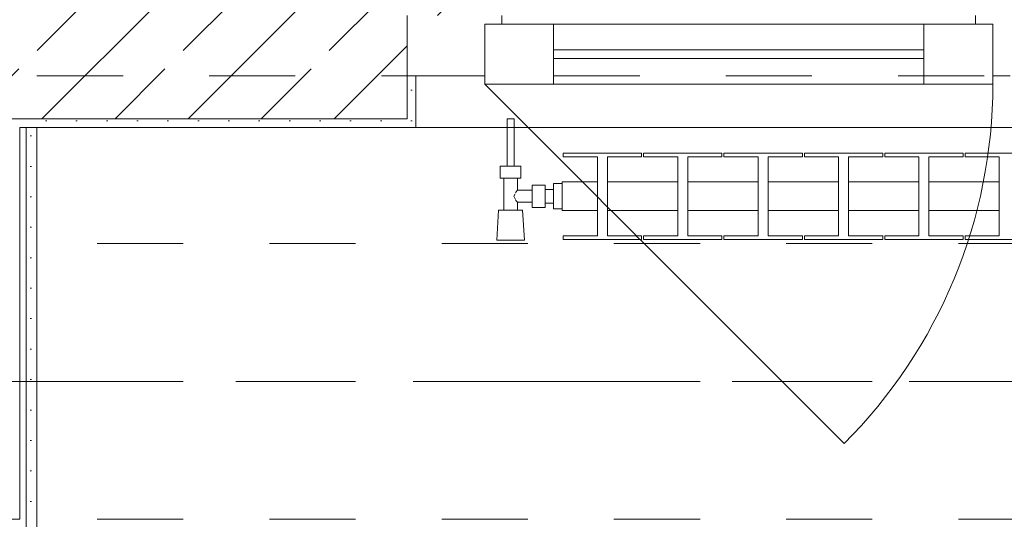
# Model space of a CAD drawing. Header units: metres. Extents: x -4 to 99, y -11 to 17.
# Tile 303 of 656: x 18.69 to 19.833, y 12.99 to 13.57. Entities that reach past the tile are written whole.
import ezdxf

# ---------------------------------------------------------------- set-up
doc = ezdxf.new("R2010")
doc.units = ezdxf.units.M
doc.header["$MEASUREMENT"] = 0
for name, pattern in [('Achse', [0.2, 0.1, -0.05, 0, -0.05]), ('Strichlinie doppelt', [0.546806, 0.264583, -0.105833, 0.070556, -0.105833]), ('Strichlinie eng', [0.115, 0.075, -0.04]), ('Untersicht', [0.1, 0.075, -0.025]), ('Wipeout_Contour', [1, 0, -1])]:
    doc.linetypes.add(name, pattern=pattern)
for name, color, linetype in [('152 - Bemaßung_ Beschriftung.Ausbau', 7, 'Continuous'), ('451 - Universal.Achsen Raster', 7, 'Continuous'), ('604 - Struktur.Wand Aussen', 7, 'Continuous'), ('608 - Struktur.Träger', 7, 'Continuous'), ('650 - Abdeckung.Fußboden Aufbau', 7, 'Continuous'), ('801 - HKLSE.Heizung_ Klima_ Lüftung', 7, 'Continuous'), ('Neubau_606 - Struktur.Wand Innen Ausbau', 7, 'Continuous'), ('Neubau_653 - Abdeckung.TB Verkofferung', 7, 'Continuous')]:
    doc.layers.add(name, color=color, linetype=linetype)
doc.styles.add('ERSTELLTER_STIL_2', font='txt')
doc.dimstyles.new('ERSTELLTER_STIL__2', dxfattribs={"dimtxt": 0.1, "dimasz": 0.0532, "dimexe": 0.18, "dimexo": 0.0625, "dimgap": 0, "dimtad": 1, "dimtih": 1, "dimtoh": 1, "dimzin": 0, "dimdsep": 46, "dimtxsty": 'ERSTELLTER_STIL_2', "dimblk": 'ARROWHEAD_2', "dimblk1": 'ARROWHEAD_2', "dimblk2": 'ARROWHEAD_2', "dimcen": 0.09, "dimse1": 1, "dimse2": 1, "dimclrd": 7, "dimclre": 7, "dimclrt": 7, "dimazin": 0, "dimtfac": 1, "dimtdec": 4, "dimtmove": 0, "dimatfit": 3, "dimfxl": 1, "dimtolj": 1, "dimtzin": 0, "dimarcsym": 0})
pattern_1 = [(45, (0, 0), (-0.01767767, 0.01767767), [0, -0.025])]

# ---------------------------------------------------------------- blocks, each defined once
blk = doc.blocks.new('*D273')
at = {"layer": '152 - Bemaßung_ Beschriftung.Ausbau', "color": 7, "linetype": 'Continuous', "lineweight": 5}
for p, q in [((18.6, 15.3025), (18.6, 15.4075)), ((25.65, 15.3025), (25.65, 15.4075)), ((18.6202, 15.39), (18.5798, 15.32)), ((25.6702, 15.39), (25.6298, 15.32)), ((18.48, 15.355), (18.6, 15.355)), ((18.6, 15.355), (25.65, 15.355))]:
    blk.add_line(p, q, dxfattribs=at)
at = {"layer": '152 - Bemaßung_ Beschriftung.Ausbau', "color": 7, "lineweight": 5, "char_height": 0.1, "attachment_point": 7, "style": 'ERSTELLTER_STIL_2'}
for s, insert in [('\\A1;{\\pql;\\fArial|b0|i0|c0|p38;7,05}', (21.9161, 15.375)), ('\\A1;{\\pql;\\fArial|b0|i0|c0|p38;17}', (25.478, 15.375))]:
    blk.add_mtext(s, dxfattribs=dict(at, insert=insert))
blk = doc.blocks.new('ARROWHEAD_2')
at = {"color": 0, "linetype": 'Continuous', "lineweight": 0}
for p, q in [((-0.378, -0.655), (0.378, 0.655)), ((0, 0), (-1, 0))]:
    blk.add_line(p, q, dxfattribs=at)
blk = doc.blocks.new('*D309')
at = {"layer": '152 - Bemaßung_ Beschriftung.Ausbau', "color": 7, "linetype": 'Continuous', "lineweight": 5}
for p, q in [((18.38, 15.8025), (18.38, 15.9075)), ((18.4002, 15.89), (18.3598, 15.82)), ((18.7002, 15.89), (18.6598, 15.82)), ((15.08, 15.855), (18.38, 15.855)), ((18.38, 15.855), (18.68, 15.855))]:
    blk.add_line(p, q, dxfattribs=at)
at = {"layer": '152 - Bemaßung_ Beschriftung.Ausbau', "color": 7, "lineweight": 5, "insert": (18.4541, 15.875), "char_height": 0.1, "attachment_point": 7, "style": 'ERSTELLTER_STIL_2'}
blk.add_mtext('\\A1;{\\pql;\\fArial|b0|i0|c0|p38;30}', dxfattribs=at)
blk = doc.blocks.new('*D310')
at = {"layer": '152 - Bemaßung_ Beschriftung.Ausbau', "color": 7, "linetype": 'Continuous', "lineweight": 5}
for p, q in [((18.68, 15.8025), (18.68, 15.9075)), ((18.7002, 15.89), (18.6598, 15.82)), ((22.0002, 15.89), (21.9598, 15.82)), ((18.38, 15.855), (18.68, 15.855)), ((18.68, 15.855), (21.98, 15.855))]:
    blk.add_line(p, q, dxfattribs=at)
at = {"layer": '152 - Bemaßung_ Beschriftung.Ausbau', "color": 7, "lineweight": 5, "insert": (20.197, 15.875), "char_height": 0.1, "attachment_point": 7, "style": 'ERSTELLTER_STIL_2'}
blk.add_mtext('\\A1;{\\pql;\\fArial|b0|i0|c0|p38;3,30}', dxfattribs=at)
blk = doc.blocks.new('*D311')
at = {"layer": '152 - Bemaßung_ Beschriftung.Ausbau', "color": 7, "linetype": 'Continuous', "lineweight": 5}
for p, q in [((21.98, 15.8025), (21.98, 15.9075)), ((22.0002, 15.89), (21.9598, 15.82)), ((22.3002, 15.89), (22.2598, 15.82)), ((18.68, 15.855), (21.98, 15.855)), ((21.98, 15.855), (22.28, 15.855))]:
    blk.add_line(p, q, dxfattribs=at)
at = {"layer": '152 - Bemaßung_ Beschriftung.Ausbau', "color": 7, "lineweight": 5, "insert": (22.0541, 15.875), "char_height": 0.1, "attachment_point": 7, "style": 'ERSTELLTER_STIL_2'}
blk.add_mtext('\\A1;{\\pql;\\fArial|b0|i0|c0|p38;30}', dxfattribs=at)

msp = doc.modelspace()

# ---------------------------------------------------------------- hatches: boundary and pattern name
at = {"layer": '604 - Struktur.Wand Aussen', "linetype": 'Continuous', "lineweight": 0, "true_color": 0x000000}
h = msp.add_hatch(dxfattribs=at)
h.set_pattern_fill('Beton__Stahlbeton_0001', color=18, style=0, pattern_type=2)
h.set_pattern_definition([(45, (0, 0), (-0.0848528, 0.0848528), []), (45, (-0.04243, 0.04243), (-0.0848528, 0.0848528), [0.09, -0.03])])
h.paths.add_polyline_path([(17.88, 13.695), (17.88, 13.575), (17.94, 13.575), (17.94, 13.505), (17.94, 13.455), (19.14, 13.455), (19.14, 13.505), (19.14, 13.575), (19.2, 13.575), (19.2, 13.695)])
h = msp.add_hatch(dxfattribs=at)
h.set_pattern_fill('Gips_0001', color=18, style=0, pattern_type=2)
h.set_pattern_definition(pattern_1)
h.paths.add_polyline_path([(19.14, 13.445), (19.15, 13.445), (19.15, 13.505), (19.14, 13.505)])
h = msp.add_hatch(dxfattribs=at)
h.set_pattern_fill('Gips_0001', color=18, style=0, pattern_type=2)
h.set_pattern_definition(pattern_1)
h.paths.add_polyline_path([(18.69, 13.445), (19.14, 13.445), (19.14, 13.455), (18.69, 13.455)])
at = {"layer": 'Neubau_606 - Struktur.Wand Innen Ausbau', "linetype": 'Continuous', "lineweight": 0, "true_color": 0x000000}
h = msp.add_hatch(dxfattribs=at)
h.set_pattern_fill('Gips_0001', color=18, style=0, pattern_type=2)
h.set_pattern_definition(pattern_1)
h.paths.add_polyline_path([(18.71, 12.7025), (18.71, 13.445), (18.6975, 13.445), (18.6975, 12.7025)])

# ---------------------------------------------------------------- linework, layer by layer
at = {"layer": '451 - Universal.Achsen Raster', "color": 160, "linetype": 'Strichlinie doppelt', "lineweight": 9, "true_color": 0x3232ff}
msp.add_line((64.935, 13.15), (-3.175, 13.15), dxfattribs=at)
at = {"layer": '604 - Struktur.Wand Aussen', "color": 7, "linetype": 'Continuous', "lineweight": 13}
for p, q in [((19.14, 13.575), (19.14, 13.505)), ((19.14, 13.575), (19.14, 13.505)), ((19.14, 13.575), (19.14, 13.505)), ((19.25, 13.575), (19.25, 13.565)), ((19.8, 13.565), (19.8, 13.575)), ((19.25, 13.565), (19.23, 13.565)), ((19.23, 13.565), (19.23, 13.505)), ((19.23, 13.495), (19.23, 13.565)), ((19.23, 13.565), (19.31, 13.565)), ((19.31, 13.565), (19.74, 13.565)), ((19.31, 13.565), (19.31, 13.495)), ((19.74, 13.495), (19.74, 13.565)), ((19.74, 13.565), (19.82, 13.565)), ((19.82, 13.565), (19.8, 13.565)), ((19.82, 13.505), (19.82, 13.565)), ((19.82, 13.565), (19.82, 13.495)), ((19.31, 13.535), (19.74, 13.535)), ((19.74, 13.525), (19.31, 13.525)), ((19.14, 13.455), (19.14, 13.505)), ((19.23, 13.505), (19.14, 13.505)), ((19.84, 13.505), (19.82, 13.505)), ((19.31, 13.495), (19.23, 13.495)), ((19.74, 13.495), (19.31, 13.495)), ((19.82, 13.495), (19.74, 13.495)), ((17.94, 13.455), (19.14, 13.455))]:
    msp.add_line(p, q, dxfattribs=at)
at = {"layer": '604 - Struktur.Wand Aussen', "color": 7, "linetype": 'Continuous', "lineweight": 5}
for p, q in [((19.14, 13.505), (19.15, 13.505)), ((19.14, 13.505), (19.15, 13.505)), ((19.14, 13.505), (19.15, 13.505)), ((19.15, 13.505), (19.15, 13.455)), ((19.15, 13.505), (19.15, 13.455)), ((19.15, 13.455), (19.15, 13.445)), ((19.15, 13.455), (19.15, 13.445)), ((19.14, 13.445), (19.15, 13.445))]:
    msp.add_line(p, q, dxfattribs=at)
at = {"layer": '604 - Struktur.Wand Aussen', "color": 7, "linetype": 'Continuous', "lineweight": 5, "flags": 128}
msp.add_lwpolyline([(18.69, 13.445), (19.14, 13.445)], dxfattribs=at)
at = {"layer": '604 - Struktur.Wand Aussen', "color": 7, "linetype": 'Continuous', "lineweight": 9}
msp.add_point((19.15, 13.445), dxfattribs=at)
at = {"layer": '608 - Struktur.Träger', "color": 7, "linetype": 'Achse', "lineweight": 9}
msp.add_line((14.78, 13.15), (47.48, 13.15), dxfattribs=at)
at = {"layer": '608 - Struktur.Träger', "color": 7, "linetype": 'Untersicht', "lineweight": 13}
msp.add_line((14.78, 12.99), (47.48, 12.99), dxfattribs=at)
at = {"layer": '650 - Abdeckung.Fußboden Aufbau', "color": 7, "linetype": 'Continuous', "lineweight": 13, "flags": 128}
msp.add_lwpolyline([(25.65, 12.99), (25.57, 12.99), (25.57, 13.445), (22.29, 13.445), (22.29, 12.99), (21.97, 12.99), (21.97, 13.445), (18.69, 13.445), (18.69, 12.99), (18.6, 12.99), (18.6, 8.51)], dxfattribs=at)
at = {"layer": 'Neubau_606 - Struktur.Wand Innen Ausbau', "color": 1, "linetype": 'Continuous', "lineweight": 5}
msp.add_line((18.6975, 12.7525), (18.6975, 13.445), dxfattribs=at)
at = {"layer": 'Neubau_606 - Struktur.Wand Innen Ausbau', "color": 1, "linetype": 'Continuous', "lineweight": 5, "flags": 128}
msp.add_lwpolyline([(18.71, 12.69), (18.71, 13.445)], dxfattribs=at)
at = {"layer": 'Neubau_653 - Abdeckung.TB Verkofferung', "color": 1, "linetype": 'Untersicht', "lineweight": 9}
msp.add_line((15.11, 13.505), (47.24, 13.505), dxfattribs=at)

# ---------------------------------------------------------------- dimensions: what is measured, and where the dimension line sits
at = {"layer": '152 - Bemaßung_ Beschriftung.Ausbau', "color": 7, "linetype": 'Continuous', "lineweight": 5}
dim = msp.add_linear_dim(base=(18.68, 15.855), p1=(18.38, 13), p2=(18.68, 13), dimstyle='ERSTELLTER_STIL__2', dxfattribs=at)
dim.commit()
dim.dimension.update_dxf_attribs({"geometry": '*D309', "text_midpoint": (18.5303, 15.925), "dimtype": 160})

# ---------------------------------------------------------------- next in the draw order: wipeouts: each hides what was drawn before it
at = {"color": 254, "linetype": 'Wipeout_Contour', "lineweight": 0, "ltscale": 5874.107573}
msp.add_wipeout([(19.32, 13.3817), (19.32, 13.3483), (19.3608, 13.3483), (19.3608, 13.3192), (19.3212, 13.3192), (19.3212, 13.315), (19.4122, 13.315), (19.4122, 13.3192), (19.3725, 13.3192), (19.3725, 13.3483), (19.4542, 13.3483), (19.4542, 13.3192), (19.4145, 13.3192), (19.4145, 13.315), (19.5055, 13.315), (19.5055, 13.3192), (19.4658, 13.3192), (19.4658, 13.3483), (19.5475, 13.3483), (19.5475, 13.3192), (19.5078, 13.3192), (19.5078, 13.315), (19.5988, 13.315), (19.5988, 13.3192), (19.5592, 13.3192), (19.5592, 13.3483), (19.6408, 13.3483), (19.6408, 13.3192), (19.6012, 13.3192), (19.6012, 13.315), (19.6922, 13.315), (19.6922, 13.3192), (19.6525, 13.3192), (19.6525, 13.3483), (19.7342, 13.3483), (19.7342, 13.3192), (19.6945, 13.3192), (19.6945, 13.315), (19.7855, 13.315), (19.7855, 13.3192), (19.7458, 13.3192), (19.7458, 13.3483), (19.8275, 13.3483), (19.8275, 13.3192), (19.7878, 13.3192), (19.7878, 13.315), (19.8788, 13.315), (19.8788, 13.3192), (19.8392, 13.3192), (19.8392, 13.3483), (19.9208, 13.3483), (19.9208, 13.3192), (19.8812, 13.3192), (19.8812, 13.315), (19.9722, 13.315), (19.9722, 13.3192), (19.9325, 13.3192), (19.9325, 13.3483), (20.0142, 13.3483), (20.0142, 13.3192), (19.9745, 13.3192), (19.9745, 13.315), (20.0655, 13.315), (20.0655, 13.3192), (20.0258, 13.3192), (20.0258, 13.3483), (20.1075, 13.3483), (20.1075, 13.3192), (20.0678, 13.3192), (20.0678, 13.315), (20.1588, 13.315), (20.1588, 13.3192), (20.1192, 13.3192), (20.1192, 13.3483), (20.2008, 13.3483), (20.2008, 13.3192), (20.1612, 13.3192), (20.1612, 13.315), (20.2522, 13.315), (20.2522, 13.3192), (20.2125, 13.3192), (20.2125, 13.3483), (20.2942, 13.3483), (20.2942, 13.3192), (20.2545, 13.3192), (20.2545, 13.315), (20.3455, 13.315), (20.3455, 13.3192), (20.3058, 13.3192), (20.3058, 13.3483), (20.3875, 13.3483), (20.3875, 13.3192), (20.3478, 13.3192), (20.3478, 13.315), (20.4388, 13.315), (20.4388, 13.3192), (20.3992, 13.3192), (20.3992, 13.3483), (20.4808, 13.3483), (20.4808, 13.3192), (20.4412, 13.3192), (20.4412, 13.315), (20.5322, 13.315), (20.5322, 13.3192), (20.4925, 13.3192), (20.4925, 13.3483), (20.5742, 13.3483), (20.5742, 13.3192), (20.5345, 13.3192), (20.5345, 13.315), (20.6255, 13.315), (20.6255, 13.3192), (20.5858, 13.3192), (20.5858, 13.3483), (20.6675, 13.3483), (20.6675, 13.3192), (20.6278, 13.3192), (20.6278, 13.315), (20.7188, 13.315), (20.7188, 13.3192), (20.6792, 13.3192), (20.6792, 13.3483), (20.72, 13.3483), (20.72, 13.3817), (20.6792, 13.3817), (20.6792, 13.4108), (20.7188, 13.4108), (20.7188, 13.415), (20.6278, 13.415), (20.6278, 13.4108), (20.6675, 13.4108), (20.6675, 13.3817), (20.5858, 13.3817), (20.5858, 13.4108), (20.6255, 13.4108), (20.6255, 13.415), (20.5345, 13.415), (20.5345, 13.4108), (20.5742, 13.4108), (20.5742, 13.3817), (20.4925, 13.3817), (20.4925, 13.4108), (20.5322, 13.4108), (20.5322, 13.415), (20.4412, 13.415), (20.4412, 13.4108), (20.4808, 13.4108), (20.4808, 13.3817), (20.3992, 13.3817), (20.3992, 13.4108), (20.4388, 13.4108), (20.4388, 13.415), (20.3478, 13.415), (20.3478, 13.4108), (20.3875, 13.4108), (20.3875, 13.3817), (20.3058, 13.3817), (20.3058, 13.4108), (20.3455, 13.4108), (20.3455, 13.415), (20.2545, 13.415), (20.2545, 13.4108), (20.2942, 13.4108), (20.2942, 13.3817), (20.2125, 13.3817), (20.2125, 13.4108), (20.2522, 13.4108), (20.2522, 13.415), (20.1612, 13.415), (20.1612, 13.4108), (20.2008, 13.4108), (20.2008, 13.3817), (20.1192, 13.3817), (20.1192, 13.4108), (20.1588, 13.4108), (20.1588, 13.415), (20.0678, 13.415), (20.0678, 13.4108), (20.1075, 13.4108), (20.1075, 13.3817), (20.0258, 13.3817), (20.0258, 13.4108), (20.0655, 13.4108), (20.0655, 13.415), (19.9745, 13.415), (19.9745, 13.4108), (20.0142, 13.4108), (20.0142, 13.3817), (19.9325, 13.3817), (19.9325, 13.4108), (19.9722, 13.4108), (19.9722, 13.415), (19.8812, 13.415), (19.8812, 13.4108), (19.9208, 13.4108), (19.9208, 13.3817), (19.8392, 13.3817), (19.8392, 13.4108), (19.8788, 13.4108), (19.8788, 13.415), (19.7878, 13.415), (19.7878, 13.4108), (19.8275, 13.4108), (19.8275, 13.3817), (19.7458, 13.3817), (19.7458, 13.4108), (19.7855, 13.4108), (19.7855, 13.415), (19.6945, 13.415), (19.6945, 13.4108), (19.7342, 13.4108), (19.7342, 13.3817), (19.6525, 13.3817), (19.6525, 13.4108), (19.6922, 13.4108), (19.6922, 13.415), (19.6012, 13.415), (19.6012, 13.4108), (19.6408, 13.4108), (19.6408, 13.3817), (19.5592, 13.3817), (19.5592, 13.4108), (19.5988, 13.4108), (19.5988, 13.415), (19.5078, 13.415), (19.5078, 13.4108), (19.5475, 13.4108), (19.5475, 13.3817), (19.4658, 13.3817), (19.4658, 13.4108), (19.5055, 13.4108), (19.5055, 13.415), (19.4145, 13.415), (19.4145, 13.4108), (19.4542, 13.4108), (19.4542, 13.3817), (19.3725, 13.3817), (19.3725, 13.4108), (19.4122, 13.4108), (19.4122, 13.415), (19.3212, 13.415), (19.3212, 13.4108), (19.3608, 13.4108), (19.3608, 13.3817)], dxfattribs=at).dxf.layer = '801 - HKLSE.Heizung_ Klima_ Lüftung'

# ---------------------------------------------------------------- next in the draw order: linework, layer by layer
at = {"layer": '604 - Struktur.Wand Aussen', "color": 7, "linetype": 'Continuous', "lineweight": 9}
msp.add_arc((19.23, 13.495), 0.59, 315, 0, dxfattribs=at)
at = {"layer": '801 - HKLSE.Heizung_ Klima_ Lüftung', "color": 7, "linetype": 'Continuous', "lineweight": 5}
for p, q in [((19.4122, 13.4108), (19.4122, 13.415)), ((19.4145, 13.415), (19.4145, 13.4108)), ((19.5055, 13.415), (19.4145, 13.415)), ((19.4145, 13.415), (19.4145, 13.4108)), ((19.5055, 13.4108), (19.5055, 13.415)), ((19.5055, 13.4108), (19.5055, 13.415)), ((19.5988, 13.415), (19.5078, 13.415)), ((19.5078, 13.415), (19.5078, 13.4108)), ((19.5988, 13.4108), (19.5988, 13.415)), ((19.5988, 13.4108), (19.5988, 13.415)), ((19.6922, 13.415), (19.6012, 13.415)), ((19.6012, 13.415), (19.6012, 13.4108)), ((19.6922, 13.4108), (19.6922, 13.415)), ((19.6945, 13.415), (19.6945, 13.4108)), ((19.7855, 13.415), (19.6945, 13.415)), ((19.6945, 13.415), (19.6945, 13.4108)), ((19.7855, 13.4108), (19.7855, 13.415)), ((19.7855, 13.4108), (19.7855, 13.415)), ((19.8788, 13.415), (19.7878, 13.415)), ((19.7878, 13.415), (19.7878, 13.4108)), ((19.3608, 13.4108), (19.3608, 13.3192)), ((19.3725, 13.3192), (19.3725, 13.4108)), ((19.3725, 13.4108), (19.4122, 13.4108)), ((19.4145, 13.4108), (19.4542, 13.4108)), ((19.4542, 13.4108), (19.4542, 13.3192)), ((19.4658, 13.3192), (19.4658, 13.4108)), ((19.4658, 13.4108), (19.5055, 13.4108)), ((19.5078, 13.4108), (19.5475, 13.4108)), ((19.5475, 13.4108), (19.5475, 13.3192)), ((19.5592, 13.3192), (19.5592, 13.4108)), ((19.5592, 13.4108), (19.5988, 13.4108)), ((19.6012, 13.4108), (19.6408, 13.4108)), ((19.6408, 13.4108), (19.6408, 13.3192)), ((19.6525, 13.3192), (19.6525, 13.4108)), ((19.6525, 13.4108), (19.6922, 13.4108)), ((19.6945, 13.4108), (19.7342, 13.4108)), ((19.7342, 13.4108), (19.7342, 13.3192)), ((19.7458, 13.3192), (19.7458, 13.4108)), ((19.7458, 13.4108), (19.7855, 13.4108)), ((19.7878, 13.4108), (19.8275, 13.4108)), ((19.8275, 13.4108), (19.8275, 13.3192)), ((19.3725, 13.3817), (19.4542, 13.3817)), ((19.4658, 13.3817), (19.5475, 13.3817)), ((19.5592, 13.3817), (19.6408, 13.3817)), ((19.6525, 13.3817), (19.7342, 13.3817)), ((19.7458, 13.3817), (19.8275, 13.3817)), ((19.3725, 13.3483), (19.4542, 13.3483)), ((19.4658, 13.3483), (19.5475, 13.3483)), ((19.5592, 13.3483), (19.6408, 13.3483)), ((19.6525, 13.3483), (19.7342, 13.3483)), ((19.7458, 13.3483), (19.8275, 13.3483)), ((19.4122, 13.3192), (19.3725, 13.3192)), ((19.4122, 13.315), (19.4122, 13.3192)), ((19.4145, 13.3192), (19.4145, 13.315)), ((19.4542, 13.3192), (19.4145, 13.3192)), ((19.4145, 13.3192), (19.4145, 13.315)), ((19.4145, 13.315), (19.5055, 13.315)), ((19.4145, 13.315), (19.5055, 13.315)), ((19.5055, 13.3192), (19.4658, 13.3192)), ((19.5055, 13.315), (19.5055, 13.3192)), ((19.5055, 13.315), (19.5055, 13.3192)), ((19.5475, 13.3192), (19.5078, 13.3192)), ((19.5078, 13.3192), (19.5078, 13.315)), ((19.5078, 13.315), (19.5988, 13.315)), ((19.5078, 13.315), (19.5988, 13.315)), ((19.5988, 13.3192), (19.5592, 13.3192)), ((19.5988, 13.315), (19.5988, 13.3192)), ((19.5988, 13.315), (19.5988, 13.3192)), ((19.6408, 13.3192), (19.6012, 13.3192)), ((19.6012, 13.3192), (19.6012, 13.315)), ((19.6012, 13.315), (19.6922, 13.315)), ((19.6012, 13.315), (19.6922, 13.315)), ((19.6922, 13.3192), (19.6525, 13.3192)), ((19.6922, 13.315), (19.6922, 13.3192)), ((19.6945, 13.3192), (19.6945, 13.315)), ((19.7342, 13.3192), (19.6945, 13.3192)), ((19.6945, 13.3192), (19.6945, 13.315)), ((19.6945, 13.315), (19.7855, 13.315)), ((19.6945, 13.315), (19.7855, 13.315)), ((19.7855, 13.3192), (19.7458, 13.3192)), ((19.7855, 13.315), (19.7855, 13.3192)), ((19.7855, 13.315), (19.7855, 13.3192)), ((19.8275, 13.3192), (19.7878, 13.3192)), ((19.7878, 13.3192), (19.7878, 13.315)), ((19.7878, 13.315), (19.8788, 13.315)), ((19.7878, 13.315), (19.8788, 13.315))]:
    msp.add_line(p, q, dxfattribs=at)

# ---------------------------------------------------------------- next in the draw order: wipeouts: each hides what was drawn before it
at = {"color": 254, "linetype": 'Wipeout_Contour', "lineweight": 0, "ltscale": 750.44609}
msp.add_wipeout([(19.32, 13.3503), (19.32, 13.3797), (19.31, 13.3797), (19.31, 13.373), (19.3, 13.373), (19.3, 13.378), (19.285, 13.378), (19.285, 13.372), (19.268, 13.372), (19.268, 13.386), (19.272, 13.386), (19.272, 13.4), (19.264, 13.4), (19.264, 13.455), (19.256, 13.455), (19.256, 13.4), (19.248, 13.4), (19.248, 13.386), (19.252, 13.386), (19.252, 13.349), (19.246, 13.349), (19.244, 13.314), (19.276, 13.314), (19.274, 13.349), (19.268, 13.349), (19.268, 13.358), (19.285, 13.358), (19.285, 13.352), (19.3, 13.352), (19.3, 13.357), (19.31, 13.357), (19.31, 13.3503)], dxfattribs=at).dxf.layer = '801 - HKLSE.Heizung_ Klima_ Lüftung'

# ---------------------------------------------------------------- next in the draw order: linework, layer by layer
at = {"layer": '604 - Struktur.Wand Aussen', "color": 7, "linetype": 'Continuous', "lineweight": 9}
for p, q in [((19.23, 13.495), (19.6472, 13.0778)), ((21.53, 13.445), (19.15, 13.445))]:
    msp.add_line(p, q, dxfattribs=at)
at = {"layer": '604 - Struktur.Wand Aussen', "color": 7, "linetype": 'Strichlinie eng', "lineweight": 9}
msp.add_line((21.53, 13.445), (19.15, 13.445), dxfattribs=at)
at = {"layer": '608 - Struktur.Träger', "color": 7, "linetype": 'Untersicht', "lineweight": 13}
msp.add_line((14.78, 13.31), (47.48, 13.31), dxfattribs=at)
at = {"layer": '801 - HKLSE.Heizung_ Klima_ Lüftung', "color": 7, "linetype": 'Continuous', "lineweight": 5}
for p, q in [((19.2572, 13.455), (19.256, 13.455)), ((19.256, 13.455), (19.256, 13.4)), ((19.26, 13.455), (19.2572, 13.455)), ((19.2628, 13.455), (19.26, 13.455)), ((19.264, 13.455), (19.2628, 13.455)), ((19.264, 13.455), (19.264, 13.4)), ((19.3212, 13.415), (19.3212, 13.4108)), ((19.4122, 13.415), (19.3212, 13.415)), ((19.3212, 13.415), (19.3212, 13.4108)), ((19.254, 13.4), (19.248, 13.4)), ((19.248, 13.4), (19.248, 13.386)), ((19.266, 13.4), (19.254, 13.4)), ((19.2572, 13.4), (19.256, 13.4)), ((19.26, 13.4), (19.2572, 13.4)), ((19.2628, 13.4), (19.26, 13.4)), ((19.264, 13.4), (19.2628, 13.4)), ((19.272, 13.4), (19.266, 13.4)), ((19.272, 13.4), (19.272, 13.386)), ((19.3212, 13.4108), (19.3608, 13.4108)), ((19.254, 13.386), (19.248, 13.386)), ((19.252, 13.386), (19.252, 13.349)), ((19.266, 13.386), (19.254, 13.386)), ((19.272, 13.386), (19.266, 13.386)), ((19.268, 13.386), (19.268, 13.372)), ((19.285, 13.378), (19.285, 13.3715)), ((19.285, 13.378), (19.3, 13.378)), ((19.3, 13.378), (19.3, 13.3715)), ((19.31, 13.3797), (19.31, 13.365)), ((19.31, 13.3797), (19.32, 13.3797)), ((19.31, 13.3797), (19.31, 13.365)), ((19.31, 13.3797), (19.32, 13.3797)), ((19.32, 13.3817), (19.32, 13.3768)), ((19.32, 13.3817), (19.3608, 13.3817)), ((19.2653, 13.3679), (19.2639, 13.365)), ((19.2663, 13.3699), (19.2658, 13.3689)), ((19.268, 13.372), (19.2663, 13.3699)), ((19.268, 13.372), (19.285, 13.372)), ((19.285, 13.3715), (19.285, 13.3585)), ((19.3, 13.373), (19.31, 13.373)), ((19.3, 13.3715), (19.3, 13.3585)), ((19.31, 13.373), (19.31, 13.3707)), ((19.31, 13.3707), (19.31, 13.365)), ((19.32, 13.3768), (19.32, 13.365)), ((19.2639, 13.365), (19.2653, 13.3621)), ((19.2658, 13.3611), (19.2663, 13.3601)), ((19.2663, 13.3601), (19.268, 13.358)), ((19.268, 13.358), (19.268, 13.349)), ((19.268, 13.358), (19.285, 13.358)), ((19.285, 13.3585), (19.285, 13.352)), ((19.3, 13.3585), (19.3, 13.352)), ((19.3, 13.357), (19.31, 13.357)), ((19.31, 13.365), (19.31, 13.3503)), ((19.31, 13.365), (19.31, 13.3503)), ((19.31, 13.365), (19.31, 13.3593)), ((19.31, 13.3593), (19.31, 13.357)), ((19.32, 13.365), (19.32, 13.3532)), ((19.246, 13.349), (19.244, 13.314)), ((19.2501, 13.349), (19.246, 13.349)), ((19.26, 13.349), (19.2501, 13.349)), ((19.2699, 13.349), (19.26, 13.349)), ((19.274, 13.349), (19.2699, 13.349)), ((19.274, 13.349), (19.276, 13.314)), ((19.285, 13.352), (19.3, 13.352)), ((19.31, 13.3503), (19.32, 13.3503)), ((19.31, 13.3503), (19.32, 13.3503)), ((19.31, 13.3503), (19.32, 13.3503)), ((19.31, 13.3503), (19.32, 13.3503)), ((19.32, 13.3532), (19.32, 13.3483)), ((19.32, 13.3483), (19.3608, 13.3483)), ((19.2487, 13.314), (19.244, 13.314)), ((19.244, 13.314), (19.2487, 13.314)), ((19.26, 13.314), (19.2487, 13.314)), ((19.2487, 13.314), (19.26, 13.314)), ((19.2713, 13.314), (19.26, 13.314)), ((19.26, 13.314), (19.2713, 13.314)), ((19.2713, 13.314), (19.276, 13.314)), ((19.276, 13.314), (19.2713, 13.314)), ((19.3212, 13.3192), (19.3212, 13.315)), ((19.3608, 13.3192), (19.3212, 13.3192)), ((19.3212, 13.3192), (19.3212, 13.315)), ((19.3212, 13.315), (19.4122, 13.315)), ((19.3212, 13.315), (19.4122, 13.315))]:
    msp.add_line(p, q, dxfattribs=at)

# ---------------------------------------------------------------- next in the draw order: dimensions: what is measured, and where the dimension line sits
at = {"layer": '152 - Bemaßung_ Beschriftung.Ausbau', "color": 7, "linetype": 'Continuous', "lineweight": 5}
for base, p1, p2, picture, middle in [((21.98, 15.855), (18.68, 13), (21.98, 13), '*D310', (20.3268, 15.925)), ((22.28, 15.855), (21.98, 13), (22.28, 13), '*D311', (22.1303, 15.925)), ((25.65, 15.355), (18.6, 10.75), (25.65, 10.75), '*D273', (22.046, 15.425))]:
    dim = msp.add_linear_dim(base=base, p1=p1, p2=p2, dimstyle='ERSTELLTER_STIL__2', dxfattribs=at)
    dim.commit()
    dim.dimension.update_dxf_attribs({"geometry": picture, "text_midpoint": middle, "dimtype": 160})

doc.saveas('drawing.dxf')
